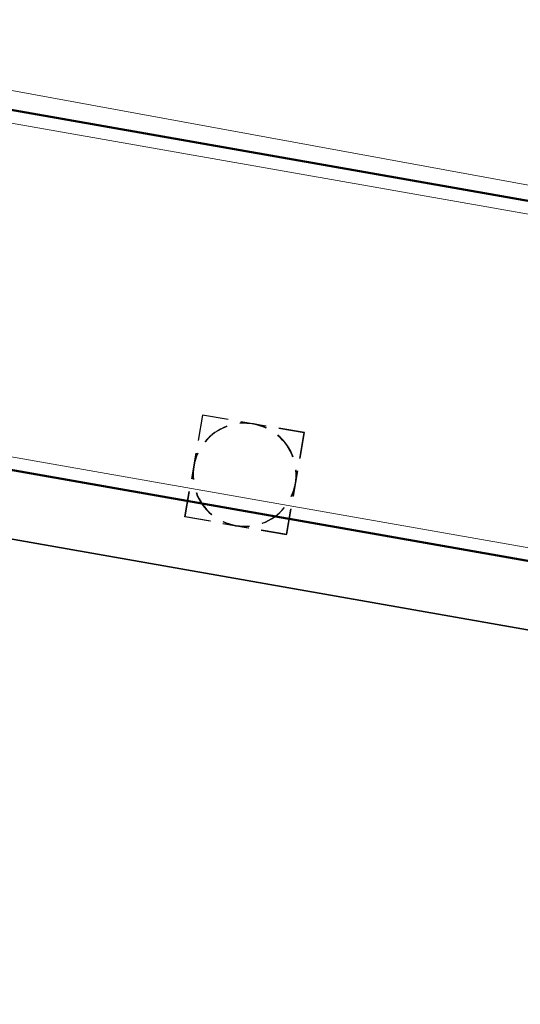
# Model space of a CAD drawing. Header units: metres. Extents: x 2514 to 227642, y 1683 to 852646.
# Tile 261 of 462: x 113890.01 to 113893.89, y 426295.85 to 426303.49. Entities that reach past the tile are written whole.
import ezdxf
from ezdxf.lldxf.tags import DXFTag

# ---------------------------------------------------------------- set-up
doc = ezdxf.new("R2010")
doc.units = ezdxf.units.M
for name, color, linetype, lineweight in [('B-WE-KG-GRENS_PERCEEL-GV', 252, 'KG-PERCEEL', 18), ('N-WE-GR-BOOM-G', 94, 'Continuous', 35), ('N-WE-RI-PUT-OPHOOGTEBRENGEN-S', 7, 'Continuous', 25), ('N-WE-VH-KANTOPSLUITING_ACHTERKANTBAND-G', 1, 'Continuous', 50), ('N-WE-VH-KANTOPSLUITING_OPSLUITBAND_100X200-G', 1, 'Continuous', 18)]:
    doc.layers.add(name, color=color, linetype=linetype, lineweight=lineweight)
doc.styles.get("Standard").update_dxf_attribs({"font": 'romans'})
tags = doc.linetypes.add('KG-PERCEEL', pattern='A,5.5,-2,["P",Standard,S=1.8,R=0,X=-0.5,Y=-0.9],-2,5.5,-2,[5,NLCS.SHX,S=0.75,R=0,X=0,Y=0],-2', length=19).pattern_tags.tags
tags[6] = DXFTag(74, 10)

# ---------------------------------------------------------------- blocks, each defined once
blk = doc.blocks.new('SRI-PUT_OPHOOGTEBRENGEN-SO-flat-76')
at = {"layer": 'N-WE-RI-PUT-OPHOOGTEBRENGEN-S', "lineweight": -3}
for points in [[(-0.1315, 0.4265), (-0.3286, 0.4604), (-0.3625, 0.2633)], [(0.1641, 0.3758), (-0.033, 0.4096)], [(0.4259, 0.1278), (0.4598, 0.325), (0.2627, 0.3588)], [(-0.3794, 0.1647), (-0.4133, -0.0324)], [(0.3752, -0.1678), (0.409, 0.0293)], [(0.1272, -0.4296), (0.3244, -0.4635), (0.3582, -0.2664)], [(-0.1684, -0.3788), (0.0287, -0.4127)]]:
    blk.add_lwpolyline(points, dxfattribs=at)
at = {"layer": 'N-WE-RI-PUT-OPHOOGTEBRENGEN-S'}
blk.add_lwpolyline([(-0.267, -0.3619), (-0.4641, -0.328), (-0.4302, -0.1309)], dxfattribs=at)
at = {"layer": 'N-WE-RI-PUT-OPHOOGTEBRENGEN-S', "lineweight": -3, "ltscale": 0.2}
for start, end in [(65.24941, 95.24941), (110.2542, 140.2542), (20.24941, 50.24941), (155.2542, 185.2542), (335.24941, 5.24941), (200.2542, 230.2542), (290.24941, 320.24941), (245.2542, 275.2542)]:
    blk.add_arc((-0.0021, -0.0015), 0.4, start, end, dxfattribs=at)
blk = doc.blocks.new('SRI-PUT_OPHOOGTEBRENGEN-SO-flat-130')
at = {"layer": 'N-WE-RI-PUT-OPHOOGTEBRENGEN-S', "lineweight": -3}
for points in [[(-0.13, 0.4269), (-0.327, 0.4615), (-0.3616, 0.2645)], [(0.1654, 0.3751), (-0.0315, 0.4097)], [(0.4264, 0.1263), (0.4609, 0.3233), (0.2639, 0.3578)], [(-0.3789, 0.1661), (-0.4134, -0.0309)], [(0.3746, -0.1691), (0.4091, 0.0278)], [(0.1257, -0.43), (0.3228, -0.4646), (0.3573, -0.2676)], [(-0.1698, -0.3782), (0.0272, -0.4127)]]:
    blk.add_lwpolyline(points, dxfattribs=at)
at = {"layer": 'N-WE-RI-PUT-OPHOOGTEBRENGEN-S'}
blk.add_lwpolyline([(-0.2682, -0.3609), (-0.4652, -0.3263), (-0.4307, -0.1294)], dxfattribs=at)
at = {"layer": 'N-WE-RI-PUT-OPHOOGTEBRENGEN-S', "lineweight": -3}
for start_param, end_param in [(4.450548, 4.974147), (5.23603, 5.759628), (3.66515, 4.188748), (6.021428, 6.545027), (2.879751, 3.40335), (0.523641, 1.047239), (2.094353, 2.617952), (1.309039, 1.832638)]:
    blk.add_ellipse((-0.0021, -0.0015), major_axis=(-0.394, 0.0691), ratio=0.999848, start_param=start_param, end_param=end_param, dxfattribs=at)

msp = doc.modelspace()

# ---------------------------------------------------------------- linework, layer by layer
at = {"layer": 'B-WE-KG-GRENS_PERCEEL-GV', "ltscale": 0.2}
msp.add_lwpolyline([(113886.985, 426307.386), (113886.322, 426303.605), (113886.355, 426303.599), (113910.993, 426299.084), (113911.009, 426299.081), (113911.716, 426303.023)], dxfattribs=at)
at = {"layer": 'N-WE-GR-BOOM-G', "ltscale": 0.2, "flags": 128}
msp.add_lwpolyline([(113910.4379, 426295.8534), (113883.4357, 426300.608)], dxfattribs=at)
at = {"layer": 'N-WE-VH-KANTOPSLUITING_ACHTERKANTBAND-G', "ltscale": 0.2}
msp.add_line((113910.5294, 426296.3731), (113883.5272, 426301.1278), dxfattribs=at)
msp.add_lwpolyline([(113911.009, 426299.081), (113886.2891, 426303.4338), (113886.985, 426307.386)], dxfattribs=at)
at = {"layer": 'N-WE-VH-KANTOPSLUITING_OPSLUITBAND_100X200-G', "ltscale": 0.2}
msp.add_line((113910.6452, 426296.4543), (113883.4461, 426301.2436), dxfattribs=at)
msp.add_lwpolyline([(113911.0899, 426298.9652), (113886.1733, 426303.3526), (113886.8865, 426307.4033)], dxfattribs=at)

# ---------------------------------------------------------------- block references
at = {"layer": 'N-WE-RI-PUT-OPHOOGTEBRENGEN-S', "ltscale": 0.2}
for name, p in [('SRI-PUT_OPHOOGTEBRENGEN-SO-flat-130', (113891.7585, 426299.9609)), ('SRI-PUT_OPHOOGTEBRENGEN-SO-flat-76', (113891.7606, 426299.9624))]:
    msp.add_blockref(name, p, dxfattribs=at)

doc.saveas('drawing.dxf')
